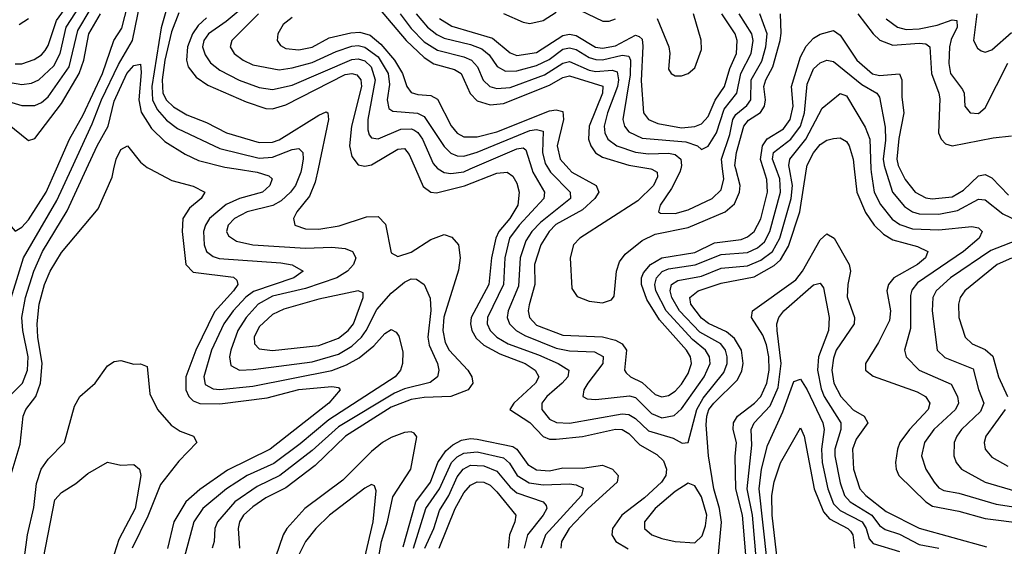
# Model space of a CAD drawing. Header units: inches. Extents: x 501365 to 657855, y 482276 to 547543.
# Tile 409 of 656: x 562864 to 565848, y 518856 to 520453. Entities that reach past the tile are written whole.
import ezdxf

# ---------------------------------------------------------------- set-up
doc = ezdxf.new("R2010")
doc.units = ezdxf.units.IN
doc.header["$MEASUREMENT"] = 0
doc.layers.add('A5561', color=7, linetype='Continuous')
doc.layers.add('A5562', color=7, linetype='Continuous')

msp = doc.modelspace()

# ---------------------------------------------------------------- linework, layer by layer
at = {"layer": 'A5561', "color": 5}
for points, elevation in [([(562744.9, 520000), (562726.7, 519950), (562723.1, 519930), (562726, 519910), (562744.1, 519890), (562790, 519869.1), (562813.3, 519853.3), (562850, 519811.7), (562870, 519823.6), (562890, 519845.2), (562944.1, 519930), (562974.9, 520000)], 2080), ([(562825.4, 519570), (562875.7, 519730), (562975.9, 519904.1), (563020.3, 520000)], 2060), ([(562826.2, 519033.8), (562865.5, 519165.5), (562874.6, 519250), (562882.5, 519270), (562912.2, 519310), (562926.6, 519350), (562931.9, 519410), (562918.5, 519490), (562916.4, 519530), (562922.5, 519590), (562939.3, 519650), (562956.3, 519690), (562990, 519746.8), (563101.4, 519878.6), (563144.5, 519975.5), (563149.5, 520000)], 2020), ([(562831.1, 519308.9), (562872, 519350), (562887.4, 519390), (562889, 519430), (562873, 519510), (562870.6, 519550), (562881.5, 519610), (562906.2, 519690), (562932.5, 519750), (563007.4, 519872.6), (563066.4, 520000)], 2040), ([(563258.4, 520000), (563325.2, 519965.2), (563390, 519947.8), (563425.2, 519930), (563413.9, 519910), (563378.5, 519881.5), (563358.4, 519850), (563355.7, 519810), (563367.4, 519710), (563390, 519686.8), (563511.4, 519671.4), (563522.3, 519662.3), (563525.1, 519650), (563512, 519630), (563453.8, 519566.2), (563398, 519450), (563367.5, 519370), (563366.9, 519330), (563376, 519310), (563390, 519296.8), (563410, 519288.5), (563470, 519287.9), (563614, 519306), (563710, 519331.3), (563810, 519340.3), (563830, 519336.9), (563835, 519330), (563800.7, 519290), (563622.7, 519150), (563493.1, 519086.9), (563410, 519028.1), (563367.4, 518990), (563331.1, 518930), (563311.5, 518848.5)], 2020), ([(563519.9, 520000), (563583.2, 519990), (563618.7, 519978.7), (563628.8, 519970), (563621.6, 519950), (563599.2, 519930), (563530, 519910.4), (563490, 519892), (563439, 519850), (563426.4, 519830), (563420.9, 519810), (563422.4, 519770), (563430.1, 519750), (563450, 519734.5), (563468.5, 519728.5), (563655.3, 519715.3), (563689.3, 519709.3), (563722.9, 519690), (563695, 519670), (563572, 519628), (563549.1, 519610.9), (563510.3, 519570), (563482.6, 519530), (563445.4, 519450), (563422.3, 519370), (563425.9, 519345.9), (563450, 519332.9), (563470, 519331.4), (563570, 519341.2), (563810, 519389), (563854.5, 519405.5), (563893, 519427), (563936.7, 519463.3), (563970, 519501.3), (563990, 519512.7), (564005, 519505), (564013.3, 519493.2), (564025.2, 519445.2), (564024, 519410), (564017.7, 519390), (564001.6, 519370), (563801.1, 519238.9), (563714, 519166), (563633.7, 519106.3), (563552.8, 519070), (563490.9, 519030), (563418.9, 518970), (563391.1, 518930), (563359.3, 518810)], 2040), ([(563717.7, 520000), (563715.8, 519990), (563699.6, 519950), (563684.4, 519930), (563656.5, 519903.5), (563631.3, 519888.7), (563553.5, 519870), (563514.3, 519850), (563495.4, 519830), (563490.1, 519810), (563497.1, 519797.1), (563520.6, 519780.6), (563570.1, 519770.1), (563730, 519759.4), (563810, 519762.4), (563850, 519759.1), (563872.2, 519750), (563882.5, 519730), (563875.8, 519710), (563857, 519690), (563825.4, 519670), (563730, 519637.1), (563630, 519614.2), (563586.5, 519590), (563550.4, 519550), (563525.1, 519510), (563503.5, 519450), (563499.9, 519430), (563503.7, 519403.7), (563530.1, 519390.1), (563571.4, 519391.4), (563750, 519415.4), (563830, 519438.4), (563870, 519462.5), (563899.8, 519490), (563914.3, 519510), (563945.9, 519574.1), (563990, 519623.2), (564030, 519656.8), (564050, 519666.3), (564066.2, 519666.2), (564090, 519649.1), (564107.8, 519607.8), (564110.3, 519570.3), (564100.5, 519490), (564105.2, 519465.2), (564129.6, 519410), (564134.1, 519390), (564130.4, 519369.6), (564107.5, 519352.5), (564030, 519332.7), (563999.6, 519320.4), (563830, 519217.7), (563750, 519145.9), (563652.1, 519070), (563583.2, 519036.8), (563516, 518990), (563462.9, 518930), (563454.8, 518910), (563452.8, 518870), (563447.2, 518850)], 2060), ([(563768.1, 520000), (563759.7, 519960.3), (563742.4, 519917.6), (563703.7, 519870), (563693.9, 519850), (563697.8, 519830), (563730, 519818.4), (563770, 519817.9), (563832.4, 519827.6), (563914.6, 519854.6), (563950, 519855.9), (563972.3, 519832.3), (563990, 519746), (564010, 519734.5), (564050, 519747.8), (564110, 519786), (564150, 519801.5), (564173.4, 519793.4), (564194, 519770), (564198.8, 519730), (564193.4, 519693.4), (564149.7, 519550.3), (564145.8, 519510), (564153.4, 519473.4), (564165.6, 519450), (564221.6, 519390), (564234.3, 519370), (564236.8, 519350), (564223.1, 519330), (564170.2, 519309.8), (564090, 519307.3), (564050, 519301.3), (563990, 519277.3), (563851.3, 519190), (563758.9, 519101.1), (563670, 519033.3), (563610, 519002.8), (563570, 518975.8), (563541.9, 518950), (563530.1, 518930), (563525.4, 518910), (563529.7, 518850)], 2080), ([(564063.2, 520000), (564086.9, 519946.9), (564109.5, 519929.5), (564127.3, 519927.3), (564211.4, 519948.6), (564310, 519987.7), (564341.6, 519990), (564358.1, 519978.1), (564370, 519957.3), (564377.6, 519930), (564373.9, 519890), (564349.5, 519850), (564316.1, 519810), (564307.1, 519790), (564293.7, 519730), (564285.9, 519650), (564232, 519550), (564229.8, 519530), (564234, 519510), (564246.8, 519486.8), (564270, 519465.6), (564319, 519439), (564395.4, 519410), (564426.2, 519390), (564437, 519370), (564427.2, 519350), (564361.7, 519290), (564348.8, 519270), (564410, 519231.3), (564450, 519188.9), (564470, 519180.4), (564490, 519180.3), (564570, 519188.5), (564670, 519211.3), (564689.8, 519209.8), (564710, 519197.4), (564743, 519163), (564794.5, 519134.5), (564814.8, 519114.8), (564824.3, 519090), (564821.6, 519070), (564809.4, 519050), (564757.9, 519002.1), (564689.1, 518950), (564660.3, 518910), (564658.5, 518890), (564670.7, 518870), (564707.8, 518847.8)], 2120), ([(564132, 520000), (564150, 519989.4), (564170, 519986.1), (564210, 519991.6), (564229.4, 520000)], 2140), ([(564415.8, 520000), (564418.9, 519990), (564454.8, 519930), (564452.4, 519910), (564378, 519830), (564348.7, 519790), (564333.9, 519730), (564330.5, 519650), (564281.5, 519550), (564280.6, 519530), (564289.2, 519510), (564309.7, 519490), (564344.5, 519470), (564436.3, 519436.3), (564495.7, 519410), (564527.7, 519390), (564524.6, 519370), (564508, 519350), (564461.1, 519310), (564446, 519290), (564445.8, 519270), (564470, 519241), (564491.2, 519231.2), (564530, 519228.7), (564690, 519257.6), (564710, 519255.7), (564730, 519243.5), (564770, 519205.4), (564844, 519184), (564871.6, 519168.4), (564890, 519170.2), (564915.6, 519270), (564935.1, 519304.9), (564997.8, 519382.2), (565008.2, 519410), (565008.4, 519430), (565003, 519450), (564989.2, 519470), (564925.5, 519505.5), (564863.2, 519570), (564840.2, 519610), (564834.8, 519630), (564839.2, 519650), (564858.5, 519661.5), (564930, 519675.3), (564990, 519699.1), (565070, 519706), (565110, 519722.9), (565145.7, 519750), (565167.3, 519790), (565201.9, 519910), (565206.2, 519950), (565196.7, 520000)], 2140), ([(564466.4, 520000), (564472.7, 519990), (564532.4, 519930), (564532.9, 519910), (564442.1, 519837.9), (564416.1, 519810), (564397.9, 519782.1), (564380.9, 519730), (564375.5, 519644.5), (564344.4, 519570), (564341.7, 519550), (564348, 519530), (564368.2, 519510), (564394.7, 519494.7), (564490, 519456.7), (564530, 519448.1), (564605.5, 519445.5), (564631.7, 519431.7), (564631.2, 519410), (564585.7, 519350), (564574, 519330), (564570.3, 519310), (564583.3, 519303.3), (564610, 519300.7), (564712.3, 519312.3), (564730, 519306.8), (564778.5, 519258.5), (564810, 519245.6), (564847.3, 519252.7), (564870, 519272.3), (564938.2, 519370), (564956.1, 519410), (564954.6, 519430), (564942.4, 519450), (564902.5, 519482.5), (564823.3, 519570), (564792, 519630), (564788.7, 519650), (564793.8, 519670), (564811, 519689), (564830, 519697.5), (564910.7, 519709.3), (564990, 519740.8), (565070, 519746.3), (565099.5, 519760.5), (565120.8, 519779.2), (565137.6, 519810), (565169.4, 519930), (565167.2, 519970), (565156.4, 520000)], 2160), ([(564528.6, 520000), (564537.5, 519990), (564611.2, 519950), (564619.2, 519930), (564607.1, 519910), (564570, 519876.5), (564488.3, 519831.7), (564468.4, 519810), (564442.8, 519770), (564424.1, 519710), (564425, 519650), (564407.7, 519587.7), (564404.9, 519570), (564408.8, 519550), (564430, 519526.7), (564510, 519495.9), (564630, 519490.7), (564670, 519480.7), (564689.6, 519470), (564702.5, 519450), (564696.6, 519390), (564701.6, 519381.6), (564714.6, 519370), (564750, 519352.2), (564790, 519316.3), (564810, 519309), (564830, 519313.4), (564850, 519326), (564870, 519346.9), (564890, 519379.5), (564899.9, 519410), (564896.8, 519430), (564884.7, 519450), (564802.4, 519542.4), (564764.2, 519604.2), (564747.9, 519650), (564748.6, 519670), (564754.8, 519685.2), (564775.2, 519710), (564809.6, 519730.4), (564910, 519746.6), (564970, 519775.8), (565050, 519786.3), (565070, 519794.6), (565090, 519810.1), (565110, 519848.3), (565130.7, 519930), (565127.9, 519967.9), (565118, 520000)], 2180), ([(564777, 520000), (564779.5, 519999.5), (564796.3, 519990), (564796.5, 519976.5), (564785.1, 519950), (564737, 519903), (564561.7, 519790), (564542.5, 519770), (564531.7, 519730), (564537.4, 519637.4), (564553.5, 519613.5), (564590, 519599), (564630, 519593.5), (564657.3, 519602.7), (564665.3, 519614.7), (564672.5, 519690), (564682, 519718), (564698.8, 519741.2), (564750, 519783.5), (564790, 519802.7), (564890, 519822.3), (565002.3, 519870), (565030, 519894.4), (565045.8, 519930), (565046.9, 519950), (565034.1, 520000)], 2220), ([(564867.3, 520000), (564864.8, 519990), (564839.6, 519940.4), (564805.1, 519890), (564799.6, 519870), (564806, 519866), (564850, 519864.5), (564890, 519876.5), (564962.7, 519910), (564990, 519937), (564997.6, 519970), (564994.3, 520000)], 2240), ([(564980.1, 518810), (564990.7, 518929.3), (564985.2, 518970), (564967.8, 519030), (564951.6, 519130), (564944, 519224), (564945.9, 519250), (564952.9, 519270), (564967.6, 519290), (565039.5, 519360.5), (565052.7, 519387.3), (565056.3, 519410), (565051.3, 519450), (565030, 519486.1), (565006, 519506), (564951.6, 519531.6), (564930, 519547.3), (564897.6, 519590), (564894.5, 519610), (564920.2, 519630), (564990, 519653.3), (565090, 519673.1), (565150, 519707.1), (565170, 519724), (565193.8, 519766.2), (565228.5, 519870), (565248.2, 520000)], 2120), ([(565393, 520000), (565401.4, 519930), (565427.6, 519867.6), (565454, 519830), (565482.3, 519802.3), (565510, 519785.5), (565584.4, 519764.4), (565616, 519750), (565609.1, 519730), (565584.7, 519710), (565513.6, 519670), (565497.4, 519650), (565491.5, 519630), (565503.1, 519570), (565499.7, 519540.3), (565466.8, 519473.2), (565427.1, 519410), (565427.6, 519390), (565450, 519371.6), (565584.2, 519324.2), (565609.5, 519310), (565622.6, 519290), (565617, 519270), (565560.7, 519210), (565531.8, 519170), (565524, 519150), (565518.4, 519110), (565520.1, 519090), (565528.5, 519070), (565610.6, 518990.6), (565630, 518977.6), (565710, 518961.9), (565790, 518939.6), (565910, 518924.5)], 2120), ([(565443.6, 520000), (565444, 519990), (565453.3, 519930), (565472.4, 519892.4), (565508.1, 519848.1), (565531.2, 519831.2), (565570, 519818.1), (565650, 519814.9), (565750, 519825.9), (565770, 519821.4), (565780.5, 519810), (565771.7, 519790), (565724, 519750), (565584.9, 519655.1), (565567.9, 519632.1), (565563.5, 519616.5), (565563.9, 519516.1), (565545.2, 519450), (565550.1, 519430), (565589.6, 519389.6), (565686.9, 519346.9), (565706.2, 519310), (565708.9, 519290), (565700.3, 519270), (565634.4, 519210), (565605.6, 519170), (565597.1, 519130), (565610.1, 519090), (565635.2, 519050), (565650, 519033.3), (565665.1, 519025.1), (565710, 519016.8), (565823.5, 518983.5), (565950, 518964.6)], 2140), ([(565486.9, 520000), (565509.5, 519930), (565545.8, 519885.8), (565570, 519870.4), (565590, 519864.2), (565650, 519863.3), (565706, 519874), (565770, 519908.4), (565790, 519906.8), (565843.4, 519863.4), (565915.5, 519830)], 2160), ([(565531.6, 520000), (565547.6, 519967.6), (565578.1, 519930), (565610, 519912.6), (565629.2, 519909.2), (565690, 519915.1), (565724, 519936), (565770, 519979.3), (565790, 519982.7), (565810, 519972.9), (565861, 519921)], 2180), ([(565064.6, 518830), (565054.4, 518950), (565033.9, 519030), (565032.2, 519127.8), (565035.8, 519170), (565026.6, 519210), (565027.6, 519230), (565039.5, 519250), (565090.4, 519289.6), (565109.7, 519310.3), (565127.9, 519350), (565135, 519390), (565134.4, 519430), (565126.7, 519466.7), (565115.8, 519495.8), (565081.5, 519550), (565085.2, 519570), (565216.4, 519663.6), (565236.4, 519690), (565290, 519785.2), (565310, 519803.2), (565332.5, 519790), (565377.3, 519710), (565382, 519690), (565373.3, 519650), (565371.9, 519611.9), (565394.3, 519550), (565392.5, 519530), (565338.5, 519450), (565330, 519426), (565325, 519390), (565331.2, 519350), (565352.3, 519310), (565390, 519269), (565423.2, 519250), (565434.2, 519230), (565399.1, 519180.9), (565387.5, 519150), (565390.4, 519090), (565409.7, 519030), (565428.2, 519010), (565490, 518961.4), (565590, 518911), (565794.4, 518854.4)], 2080), ([(565903.2, 519790), (565807.4, 519752.6), (565684.8, 519670), (565641.7, 519630), (565630.9, 519610), (565629.3, 519570), (565644.7, 519450), (565667.9, 519427.9), (565753.6, 519393.6), (565770, 519331.3), (565786.3, 519290), (565775.9, 519264.1), (565718.5, 519210), (565704.2, 519190), (565696.1, 519170), (565694.6, 519130), (565701.9, 519110), (565717.9, 519090), (565790, 519049.8), (565883.2, 519023.2)], 2160), ([(565870, 519729.9), (565826, 519710), (565728.6, 519630), (565714.5, 519610), (565708.8, 519590), (565710.5, 519550), (565729.6, 519490), (565750.1, 519470.1), (565790, 519452.8), (565812.7, 519432.7), (565830.1, 519370), (565857.2, 519310)], 2180), ([(565097, 518810), (565085.1, 518950), (565068.7, 519030), (565082.6, 519162.6), (565081.2, 519210), (565089.9, 519230), (565138.5, 519281.5), (565162.6, 519337.4), (565171.9, 519410), (565159.3, 519510), (565158.8, 519530), (565164.6, 519550), (565180.2, 519570), (565270, 519648.9), (565290, 519653.7), (565299.9, 519639.9), (565317.6, 519550), (565315.2, 519510), (565285.1, 519430), (565282.1, 519390), (565293.1, 519333.1), (565302.2, 519310), (565352.4, 519230), (565352.8, 519210), (565334.6, 519150), (565334, 519130), (565350, 519047.6), (565363.2, 519010), (565380.4, 518990), (565446.6, 518950), (565470, 518919.1), (565486.5, 518906.5), (565530, 518892.8), (565590, 518861.3), (565650, 518849.8)], 2060), ([(562871.4, 518770), (562887.2, 518890), (562906.6, 518973.4), (562914.4, 519045.6), (562929, 519090), (562950, 519120.1), (562999.6, 519170), (563030, 519280.9), (563045.6, 519310), (563092, 519350), (563130, 519403.2), (563150, 519415.8), (563170, 519419), (563210, 519407.9), (563230, 519409.1), (563250, 519400.4), (563258.5, 519318.5), (563281.7, 519270), (563322.5, 519222.5), (563350, 519205.2), (563390.2, 519190), (563400.9, 519170), (563346.1, 519113.9), (563290, 519043.2), (563252.6, 518947.4), (563204.9, 518850)], 1980), ([(565129.3, 518810), (565104.9, 519030), (565111.8, 519090), (565130, 519161.4), (565176.3, 519263.7), (565210, 519355), (565230, 519362.5), (565250, 519330.1), (565298.1, 519230), (565301.9, 519210), (565294.2, 519150), (565296.1, 519110), (565312.9, 519030), (565330, 518984.7), (565350, 518963.8), (565417.5, 518930), (565429.6, 518910), (565438.4, 518878.4), (565450, 518864.1), (565530, 518840.2)], 2040), ([(565850.8, 519270), (565791.7, 519190), (565787, 519170), (565790.2, 519150), (565810, 519126), (565858.9, 519098.9)], 2180), ([(563946.6, 518790), (563960.5, 518870), (563978.6, 518930), (563994.3, 519005.7), (564049.7, 519090), (564067.8, 519187.8), (564058.9, 519198.9), (564050, 519202.7), (564030, 519201.2), (563990, 519185.9), (563963.1, 519170), (563930, 519142.9), (563843.5, 519056.5), (563727.7, 518970), (563673.7, 518910), (563662.4, 518890), (563627.7, 518790)], 2120), ([(565160.4, 518810), (565144.8, 518950), (565143.4, 519010), (565150, 519051.3), (565170, 519109.2), (565230, 519215.3), (565241.4, 519190), (565271.5, 519030), (565299.7, 518959.7), (565318.6, 518938.6), (565374.1, 518910), (565381.6, 518901.6), (565389.1, 518890), (565394.1, 518850)], 2020), ([(564026, 518854), (564064, 518990), (564109.2, 519050), (564130.7, 519110), (564154.8, 519145.2), (564176.2, 519163.8), (564202.3, 519177.7), (564230, 519182.4), (564250, 519180.5), (564358.7, 519158.7), (564370, 519150.1), (564403.4, 519103.4), (564430, 519087.5), (564470, 519084.9), (564510, 519093.1), (564570, 519092.9), (564630, 519101.9), (564660.4, 519090), (564678, 519070), (564675, 519050), (564586.2, 518970), (564528.9, 518910), (564505.6, 518870), (564504, 518850)], 2080), ([(564057.3, 518850), (564095, 518970), (564136.6, 519030), (564172, 519110), (564190, 519127.4), (564210, 519138.3), (564250, 519142.6), (564330, 519124.3), (564348.2, 519108.2), (564372, 519070), (564407.6, 519047.6), (564450, 519042.1), (564530, 519045), (564550, 519042.3), (564572, 519032), (564566.8, 519010), (564457, 518890), (564443.4, 518850)], 2060), ([(562914.7, 518710), (562970, 518996.5), (562990, 519018.4), (563034.1, 519045.9), (563070, 519076.9), (563130, 519110.3), (563170, 519101.3), (563210, 519103.6), (563227, 519090), (563230.7, 519070.7), (563213.4, 518970), (563163.9, 518876.1), (563142.6, 518810)], 1960), ([(564092, 518850), (564118.8, 518910), (564136.1, 518963.9), (564164.5, 519010), (564190, 519066.2), (564207.7, 519090), (564230, 519101.3), (564270, 519100.1), (564310, 519083.6), (564350, 519034.5), (564370, 519018.1), (564450.8, 518990.8), (564459, 518979), (564461.6, 518970), (564450.4, 518950), (564403.3, 518890), (564392.4, 518850)], 2040), ([(564135.5, 518850), (564183.7, 518970), (564210, 519017.3), (564230, 519040.8), (564250, 519050.7), (564270, 519050.3), (564290, 519040.7), (564310, 519021.3), (564367.1, 518950), (564364.7, 518930), (564348.3, 518890), (564344.3, 518850)], 2020)]:
    msp.add_lwpolyline(points, dxfattribs=dict(at, elevation=elevation))
for points, elevation in [([(563890, 519630.8), (563770, 519604.7), (563664.8, 519575.2), (563630, 519558.1), (563590, 519521.1), (563574.3, 519490), (563575.5, 519470), (563590, 519454.5), (563630, 519449.3), (563770, 519464.1), (563830, 519486.7), (563859.5, 519510), (563875.1, 519530), (563904.6, 519610), (563904.4, 519624.4)], 2080), ([(564890, 519047.3), (564850, 519021.4), (564790.1, 518970), (564757.3, 518930), (564757.9, 518910), (564779.7, 518890), (564810, 518879), (564850.3, 518869.7), (564910, 518865.9), (564932.6, 518887.4), (564942.6, 518917.4), (564946.1, 518950), (564930, 519005.9), (564910, 519039)], 2140), ([(563930, 519043.1), (563910, 519031.8), (563802.5, 518950), (563761.2, 518910), (563729.7, 518870), (563640.4, 518690), (563628.3, 518650), (563633.6, 518630), (563650, 518619), (563670, 518617.3), (563730, 518628), (563770, 518645.8), (563810, 518672.2), (563850, 518711.9), (563890, 518771.9), (563910, 518821.2), (563934.9, 518930), (563943.9, 519023.9), (563939.4, 519039.4)], 2140)]:
    msp.add_lwpolyline(points, close=True, dxfattribs=dict(at, elevation=elevation))
at = {"layer": 'A5562', "color": 5}
for points, elevation in [([(563326.1, 520546.1), (563292.3, 520427.7), (563264.2, 520250), (563265.8, 520210), (563280.6, 520180.6), (563308.4, 520148.4), (563342.5, 520122.5), (563470, 520061.8), (563590, 520033), (563630, 520035.6), (563690, 520059.3), (563710, 520062.5), (563722.2, 520050), (563723.4, 520030), (563717.7, 520000)], 2060), ([(562850, 520318.5), (562870, 520319.1), (562908.1, 520331.9), (562930, 520345.9), (562940.9, 520359.1), (562950, 520374.6), (562975.1, 520450), (563018.4, 520510)], 2180), ([(562974.9, 520000), (563014.6, 520090), (563056.1, 520163.9), (563114.9, 520290), (563148.8, 520390), (563172.9, 520427.1), (563199.5, 520530)], 2080), ([(563020.3, 520000), (563083.4, 520136.6), (563111.9, 520210), (563163.1, 520316.9), (563205.7, 520390), (563230, 520507.8)], 2060), ([(562830, 520263.1), (562870, 520256), (562899.7, 520260.3), (562921.7, 520270), (562967.2, 520312.8), (562986.7, 520350), (563004.9, 520430), (563046.5, 520493.5)], 2160), ([(562830, 520204.6), (562870, 520192.7), (562910, 520192.9), (562930, 520201.9), (562950, 520218.4), (563013.2, 520310), (563040, 520420), (563077.6, 520482.4)], 2140), ([(563550, 520497.8), (563490, 520447.1), (563435.9, 520410), (563421.5, 520390), (563418, 520370), (563425.7, 520345.7), (563441.6, 520321.6), (563470, 520299.6), (563529.2, 520269.2), (563590, 520246.7), (563630, 520240.9), (563690, 520253.7), (563870, 520331.5), (563890, 520333.8), (563910, 520327.9), (563929.3, 520309.3), (563941, 520270), (563918.5, 520150), (563918.6, 520118.6), (563923.2, 520103.2), (563930, 520094.6), (563950, 520091.4), (564019.3, 520120.7), (564050, 520122.1), (564058.2, 520118.2), (564070.9, 520110.9), (564084.1, 520090), (564116.5, 520016.5), (564130, 520001.1), (564132, 520000)], 2140), ([(563950.1, 520490), (564034.8, 520390), (564090, 520337.6), (564119, 520319), (564182, 520302), (564201.6, 520290), (564228.9, 520228.9), (564250, 520206.7), (564290, 520194.1), (564330, 520199), (564470, 520253.9), (564510, 520277.2), (564530, 520282.8), (564630.8, 520250.8), (564630.2, 520230), (564589.4, 520130), (564587.9, 520090), (564594.4, 520070), (564609.2, 520049.2), (564630, 520035.7), (564710, 520011.9), (564777, 520000)], 2220), ([(564561.5, 520481.5), (564631.3, 520448.7), (564650, 520448.5), (564670, 520455)], 2320), ([(562788.4, 520168.4), (562890, 520086.4), (562910, 520092.2), (562990, 520198.4), (563043.7, 520290), (563057.9, 520330), (563073, 520410), (563108.4, 520470)], 2120), ([(562861.7, 520438.3), (562890, 520455.8)], 2220), ([(563346.5, 520473.5), (563324.3, 520415.7), (563303.2, 520330), (563295.4, 520270), (563297.2, 520230), (563309, 520209), (563330, 520188.1), (563370, 520163.9), (563430, 520140.7), (563491, 520110), (563590, 520079.9), (563630, 520080.8), (563650, 520088), (563770, 520163.1), (563793.1, 520173.1), (563797.3, 520170), (563800.1, 520150), (563768.1, 520000)], 2080), ([(563430, 520458.1), (563405, 520435), (563387, 520410), (563372.8, 520370), (563369.4, 520330), (563374, 520310), (563398.3, 520278.3), (563434.3, 520254.3), (563550, 520203.1), (563610, 520182.9), (563630, 520182.5), (563670, 520194.8), (563850, 520286), (563870, 520290), (563885.3, 520285.3), (563897.2, 520270), (563899.6, 520250), (563869.8, 520129.8), (563863.1, 520070), (563870, 520038.2), (563890, 520012.7), (563910, 520008.5), (563930, 520012.7), (564010, 520059.9), (564030, 520062.1), (564043.7, 520043.7), (564063.2, 520000)], 2120), ([(563587.3, 520470), (563506.2, 520390), (563501.2, 520370), (563514.1, 520350), (563540.7, 520330), (563570, 520315.6), (563650, 520300.8), (563690, 520306.2), (563750, 520323.1), (563823.4, 520356.6), (563870, 520372.1), (563890, 520374.3), (563910, 520369.6), (563950, 520339.8), (563980.6, 520290), (563984.3, 520255.7), (563977.1, 520210), (563982.9, 520182.9), (563995, 520175), (564069.4, 520169.3), (564090, 520159.5), (564150, 520068.2), (564170, 520047.6), (564190, 520039.5), (564210, 520039.1), (564250, 520050.5), (564410, 520116.3), (564430, 520120), (564450, 520115.1), (564448.6, 520050), (564456.2, 520016.2), (564466.4, 520000)], 2160), ([(563690, 520459), (563662.3, 520437.7), (563646, 520410), (563644, 520390), (563654.7, 520374.7), (563670, 520365.7), (563710, 520361), (563750, 520369.8), (563801.9, 520398.1), (563866.9, 520413.1), (563895.1, 520415.1), (563926, 520406), (563958.6, 520378.6), (563999.9, 520330), (564023.7, 520290), (564036.7, 520250), (564050, 520231.6), (564070, 520225.4), (564110, 520222.6), (564130, 520211.9), (564171, 520131), (564190, 520108.2), (564210, 520097.2), (564250, 520097.3), (564310, 520112.4), (564470, 520176.2), (564490, 520179.7), (564510, 520174.2), (564511.8, 520150), (564493.1, 520070), (564501.9, 520030), (564528.6, 520000)], 2180), ([(564017, 520470), (564050, 520426.1), (564090, 520386), (564130, 520360.4), (564210, 520340.4), (564232.8, 520330), (564251.2, 520310), (564268.9, 520268.9), (564288.6, 520250), (564310, 520243.6), (564350, 520247.4), (564454.3, 520285.7), (564510, 520320.8), (564530, 520325.7), (564590, 520299.7), (564610, 520295.9), (564659.3, 520299.3), (564674.2, 520294.2), (564678.9, 520270), (564675.4, 520250), (564644.8, 520170), (564634.9, 520130), (564636.8, 520110), (564646.8, 520090), (564673.4, 520070), (564730, 520050.7), (564770, 520045.7), (564830, 520047.8), (564850, 520043.5), (564867.3, 520030), (564869.8, 520010), (564867.3, 520000)], 2240), ([(564065.5, 520470), (564100.2, 520430), (564127.7, 520407.7), (564150, 520396.7), (564230, 520377.5), (564264.2, 520364.2), (564286.5, 520346.5), (564310.9, 520310.9), (564336.3, 520296.3), (564370, 520297.5), (564430, 520313.4), (564468.1, 520331.9), (564510, 520362.8), (564530, 520367.7), (564550, 520362.4), (564590, 520338), (564610, 520331.7), (564630.6, 520330.6), (564690, 520344.7), (564710, 520342.4), (564715.1, 520330), (564714.1, 520285.9), (564691.9, 520150), (564696.4, 520130), (564710, 520112.9), (564750, 520093.3), (564882.6, 520082.6), (564917.7, 520070), (564930, 520059), (564950, 520069.4), (564975.9, 520110), (564998.4, 520181.6), (565036.8, 520230), (565049, 520290), (565080.9, 520350), (565086.3, 520390), (565082.6, 520410), (565044.7, 520470)], 2260), ([(564136, 520456), (564173.5, 520433.5), (564297.1, 520397.1), (564350, 520351.9), (564370, 520344.5), (564430, 520352.7), (564510, 520405), (564530, 520409), (564550, 520404.6), (564609.3, 520369.3), (564630, 520366), (564670, 520372.9), (564730, 520405.4), (564741.5, 520401.4), (564750, 520394), (564752.2, 520372.2), (564747.1, 520267.1), (564754.1, 520170), (564769.8, 520149.8), (564797.4, 520137.4), (564870, 520125.1), (564910, 520128.5), (564930, 520136.4), (564950, 520159.1), (564971.6, 520208.4), (565000.2, 520250), (565015.6, 520304.4), (565035.8, 520350), (565038.3, 520390), (565031.8, 520410), (564992.1, 520470)], 2280), ([(564330, 520471.6), (564390, 520445.5), (564410, 520441.5), (564450, 520450.7), (564490, 520475.6)], 2320), ([(564796.3, 520456.3), (564831.6, 520370), (564834.6, 520350), (564830, 520302.6), (564837.8, 520290), (564850, 520282.2), (564870, 520282.8), (564890, 520289.4), (564910, 520307.1), (564930, 520362), (564929.4, 520390.6), (564906, 520470)], 2320), ([(564994.3, 520000), (564991, 520030), (565015.7, 520104.3), (565025.5, 520150), (565034.4, 520165.6), (565067.9, 520192.1), (565079.5, 520210), (565081, 520270), (565113.5, 520326.5), (565125.5, 520370), (565129, 520410), (565107.1, 520470)], 2240), ([(565034.1, 520000), (565031.5, 520010), (565036.1, 520050), (565058.4, 520130), (565072.2, 520147.8), (565108.8, 520171.2), (565121.4, 520190), (565124, 520210), (565119.4, 520250), (565124.8, 520270), (565146.3, 520310), (565168.4, 520390), (565171.7, 520411.7), (565169.3, 520470)], 2220), ([(565404.1, 520470), (565450, 520410.1), (565470.9, 520390.9), (565510, 520375.7), (565590, 520381.9), (565610, 520379.6), (565622, 520370), (565627.1, 520290), (565649.8, 520230), (565652.2, 520212.2), (565648, 520110), (565656.8, 520090), (565670, 520075.9), (565690.1, 520070.1), (565814.4, 520094.4), (565870, 520100.2)], 2220), ([(565490, 520455.1), (565524.6, 520430), (565550, 520423.4), (565590, 520424.5), (565644.3, 520435.7), (565690, 520452.3), (565704.2, 520450), (565705.2, 520430), (565687.2, 520392.8), (565681.9, 520370), (565679.6, 520319.6), (565684.4, 520290), (565720.8, 520240.8), (565726.2, 520230), (565728.8, 520190), (565744, 520170), (565770, 520167.8), (565790, 520185), (565858.9, 520321.1)], 2240), ([(565764.6, 520470), (565754.6, 520390), (565766.6, 520366.6), (565778.3, 520358.2), (565790, 520353.9), (565810, 520361.6), (565870, 520414.2)], 2260), ([(565118, 520000), (565109, 520029), (565114.9, 520070), (565128.8, 520091.2), (565178.3, 520121.7), (565198.7, 520150), (565207.8, 520190), (565202.5, 520250), (565230, 520340.1), (565247.4, 520372.6), (565270, 520396.3), (565290, 520408.3), (565330, 520420.1), (565350, 520405.3), (565400.5, 520330), (565448.6, 520288.6), (565470, 520283.1), (565530, 520288.8), (565537.5, 520270), (565537.3, 520217.3), (565543.4, 520170), (565528.1, 520091.9), (565521.8, 520030), (565526.6, 520010), (565531.6, 520000)], 2180), ([(565156.4, 520000), (565145.6, 520030), (565148.6, 520050), (565201.3, 520090), (565229.8, 520130), (565242, 520170), (565250, 520256.9), (565270, 520304.1), (565290, 520322.1), (565310, 520330.1), (565330, 520326.3), (565416.2, 520256.2), (565462.1, 520230), (565470, 520217.6), (565486.9, 520126.9), (565487.6, 520087.6), (565480.8, 520030), (565483.6, 520010), (565486.9, 520000)], 2160), ([(563066.4, 520000), (563098.8, 520070), (563132, 520130), (563150, 520205.1), (563188.5, 520290), (563210, 520314), (563230, 520317.7), (563232.2, 520292.2), (563224.6, 520210), (563232.1, 520172.1), (563263.1, 520123.1), (563303.6, 520083.6), (563364.8, 520044.8), (563405.8, 520025.8), (563485.4, 520005.4), (563519.9, 520000)], 2040), ([(565196.7, 520000), (565194.8, 520010), (565198.4, 520030), (565246.1, 520090), (565295.8, 520184.2), (565350, 520228.7), (565370, 520221.5), (565426.5, 520126.5), (565440.4, 520090), (565443.6, 520000)], 2140), ([(565248.2, 520000), (565250, 520011.6), (565270, 520049), (565290, 520074.2), (565310, 520087.5), (565330, 520092.3), (565350, 520094.2), (565370, 520083.2), (565378.2, 520070), (565389.5, 520029.5), (565393, 520000)], 2120), ([(563149.5, 520000), (563155.7, 520030), (563170, 520059), (563190, 520070.5), (563230, 520020.2), (563250, 520004.4), (563258.4, 520000)], 2020), ([(564229.4, 520000), (564370, 520060.7), (564390, 520064.1), (564397.9, 520057.9), (564415.8, 520000)], 2140)]:
    msp.add_lwpolyline(points, dxfattribs=dict(at, elevation=elevation))

doc.saveas('drawing.dxf')
